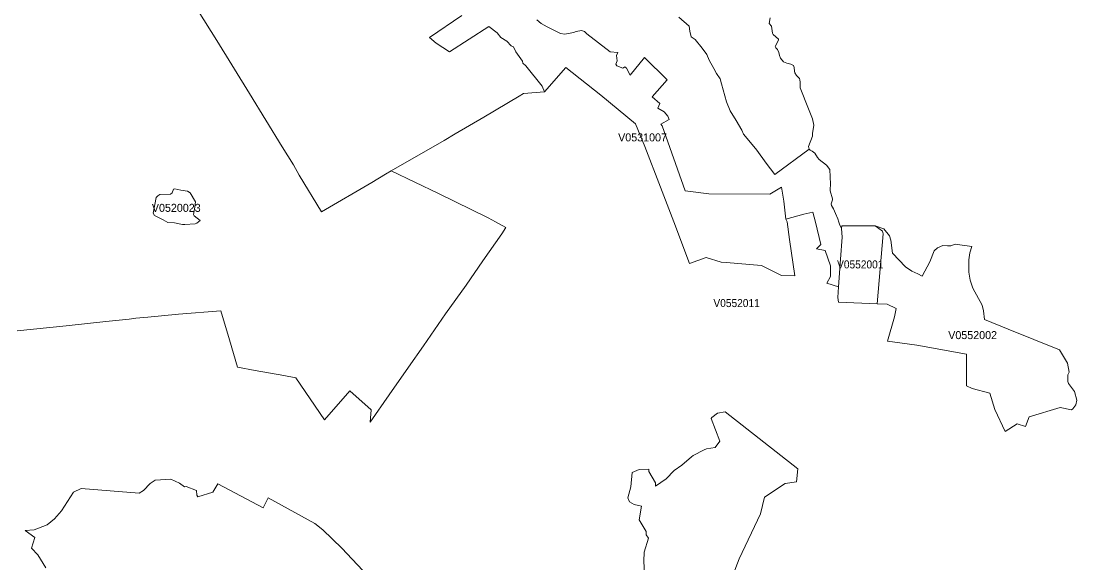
# Model space of a CAD drawing. Extents: x 369010 to 735936, y 6377141 to 6616555.
# Drawn here: x 482827 to 496018, y 6545132 to 6551900 of the extents above; entities that cross this region are included whole.
import ezdxf
from ezdxf.enums import TextEntityAlignment as Align

# ---------------------------------------------------------------- set-up
doc = ezdxf.new("R2010")
doc.units = 0
doc.header["$LTSCALE"] = 40
doc.layers.add('3', color=7, linetype='Continuous', lineweight=13)
doc.layers.add('4', color=7, linetype='Continuous')

msp = doc.modelspace()

# ---------------------------------------------------------------- linework, layer by layer
at = {"layer": '3'}
for points in [[(482777.65, 6548028.83), (483388.2, 6548094.04), (483884.21, 6548147.83), (484176.66, 6548177.45), (484258.42, 6548190.03), (484411.84, 6548201.12), (484793.16, 6548237.37), (485323.93, 6548280.4), (485431.01, 6547917.78), (485530.15, 6547576.67), (485751.1, 6547534.97), (486107.76, 6547473.07), (486258.87, 6547445.43), (486617.02, 6546918.46), (486932.8, 6547280.75), (487201.58, 6547041.76), (487186.02, 6546889.83), (487424.18, 6547231.1), (487666.31, 6547577), (487853.33, 6547843.96), (488131.05, 6548243.32), (488386.42, 6548602.96), (488596.61, 6548903.35), (488831.96, 6549243.63), (488884.92, 6549321.75), (488752.84, 6549393.74), (488661.16, 6549442.73), (488042.34, 6549745.77), (487450.99, 6550028.45), (487377.84, 6549988.07), (487207.04, 6549884.46), (486579.45, 6549516.71), (486300.57, 6549976.32), (486228.25, 6550103.09), (486089.22, 6550328.01), (485680.76, 6550994.99), (485271.63, 6551658.83), (484875.42, 6552292.54)], [(484875.42, 6552292.54), (485271.63, 6551658.83), (485680.76, 6550994.99), (486089.22, 6550328.01), (486228.25, 6550103.09), (486300.57, 6549976.32), (486579.45, 6549516.71), (487207.04, 6549884.46), (487377.84, 6549988.07), (487450.99, 6550028.45), (488110.52, 6550408.61), (488248.72, 6550492.85), (488607.86, 6550698.74), (489050.92, 6550960.73), (489101.89, 6550994.83), (489364.55, 6551017.5), (489338.07, 6551087.84), (489134.83, 6551339.74), (489095.11, 6551375.49), (489089.48, 6551400.48), (489008.88, 6551515.5), (488980.74, 6551576.9), (488951.45, 6551590.97), (488896.17, 6551648.07), (488822.03, 6551694.08), (488776.02, 6551751.68), (488669.93, 6551830.95), (488177.88, 6551516.5), (488013.04, 6551623.91), (487928.63, 6551694.25), (488332.8, 6551970.97)], [(488332.8, 6551970.97), (487928.63, 6551694.25), (488013.04, 6551623.91), (488177.88, 6551516.5), (488669.93, 6551830.95), (488776.02, 6551751.68), (488822.03, 6551694.08), (488896.17, 6551648.07), (488951.45, 6551590.97), (488980.74, 6551576.9), (489008.88, 6551515.5), (489089.48, 6551400.48), (489095.11, 6551375.49), (489134.83, 6551339.74), (489338.07, 6551087.84), (489364.55, 6551017.5), (489633.49, 6551321.37), (490071.58, 6550975.63), (490503.55, 6550615.99), (490619.4, 6550334.47), (490816.02, 6549826.87), (490982.68, 6549393.08), (491177.48, 6548869.76), (491386.01, 6548945.39), (491573.2, 6548889.29), (491636.59, 6548883.82), (492075.34, 6548845.26), (492327.4, 6548720.8), (492495.72, 6548717.33), (492426.87, 6549172.3), (492397.57, 6549392.91), (492383.18, 6549426.35), (492354.87, 6549651.27), (492328.06, 6549826.37), (492182.25, 6549738.16), (491419.45, 6549743.12), (491124.19, 6549777.55), (490834.72, 6550591.16), (490819.33, 6550614.17), (490925.42, 6550671.76), (490906.22, 6550713.97), (490860.21, 6550766.43), (490780.93, 6550813.77), (490807.41, 6550869.87), (490712.91, 6550954.28), (490900.76, 6551167.78), (490615.59, 6551443.67), (490434.53, 6551222.73), (490389.84, 6551310.94), (490370.65, 6551330.14), (490345.16, 6551312.26), (490271.01, 6551341.72), (490256.95, 6551363.4), (490272.34, 6551404.28), (490264.39, 6551469.99), (490282.27, 6551505.9), (490186.44, 6551516), (489896.31, 6551742.41), (489867.85, 6551768.23), (489829.45, 6551780.97), (489763.08, 6551772.03), (489729.81, 6551759.29), (489621.24, 6551736.29), (489566.3, 6551743.9), (489400.79, 6551827.97), (489325.49, 6551870.18), (489269.22, 6551917.51)], [(489269.22, 6551917.51), (489325.49, 6551870.18), (489400.79, 6551827.97), (489566.3, 6551743.9), (489621.24, 6551736.29), (489729.81, 6551759.29), (489763.08, 6551772.03), (489829.45, 6551780.97), (489867.85, 6551768.23), (489896.31, 6551742.41), (490186.44, 6551516), (490282.27, 6551505.9), (490264.39, 6551469.99), (490272.34, 6551404.28), (490256.95, 6551363.4), (490271.01, 6551341.72), (490345.16, 6551312.26), (490370.65, 6551330.14), (490389.84, 6551310.94), (490434.53, 6551222.73), (490615.59, 6551443.67), (490900.76, 6551167.78), (490712.91, 6550954.28), (490807.41, 6550869.87), (490780.93, 6550813.77), (490860.21, 6550766.43), (490906.22, 6550713.97), (490925.42, 6550671.76), (490819.33, 6550614.17), (490834.72, 6550591.16), (491124.19, 6549777.55), (491419.45, 6549743.12), (492182.25, 6549738.16), (492328.06, 6549826.37), (492354.87, 6549651.27), (492383.18, 6549426.35), (492604.45, 6549486.75), (492717.16, 6549514.06), (492751.75, 6549388.11), (492818.95, 6549108.74), (492763.17, 6549052.97), (492871.74, 6549032.12), (492941.09, 6548840.96), (492937.45, 6548710.38), (492895.24, 6548625.8), (493039.23, 6548582.11), (493064.22, 6548927.02), (493084.91, 6549200.27), (493077.63, 6549310.16), (493049.99, 6549363.95), (493043.54, 6549389.93), (493032.94, 6549429.82), (493002.49, 6549497.18), (492978, 6549553.12), (492950.69, 6549595.33), (492946.39, 6549618.16), (492963.1, 6549665.83), (492964.76, 6549680.73), (492933.64, 6549777.55), (492935.79, 6549798.23), (492939.6, 6549862.45), (492931.99, 6550045.33), (492891.6, 6550100.61), (492799.25, 6550169.13), (492776.08, 6550194.62), (492744.14, 6550252.05), (492711.53, 6550276.37), (492686.54, 6550286.3), (492672.97, 6550298.55), (492245.81, 6549984.76), (492137.24, 6550124.11), (492019.56, 6550289.12), (491918.44, 6550406.3), (491850.75, 6550488.05), (491831.55, 6550539.19), (491762.87, 6550656.7), (491684.91, 6550776.86), (491641.55, 6550893.21), (491578.66, 6551114.16), (491559.46, 6551176.88), (491516.1, 6551245.9), (491482.83, 6551308.62), (491422.76, 6551412.06), (491394.79, 6551484.39), (491337.36, 6551559.86), (491250.47, 6551669.92), (491199.32, 6551704.34), (491183.11, 6551775.51), (491172.84, 6551838.07), (491045.08, 6551949.29)], [(491045.08, 6551949.29), (491172.84, 6551838.07), (491183.11, 6551775.51), (491199.32, 6551704.34), (491250.47, 6551669.92), (491337.36, 6551559.86), (491394.79, 6551484.39), (491422.76, 6551412.06), (491482.83, 6551308.62), (491516.1, 6551245.9), (491559.46, 6551176.88), (491578.66, 6551114.16), (491641.55, 6550893.21), (491684.91, 6550776.86), (491762.87, 6550656.7), (491831.55, 6550539.19), (491850.75, 6550488.05), (491918.44, 6550406.3), (492019.56, 6550289.12), (492137.24, 6550124.11), (492245.81, 6549984.76), (492672.97, 6550298.55), (492662.88, 6550333.97), (492712.86, 6550462.07), (492716.33, 6550496.33), (492732.89, 6550597.78), (492713.02, 6550679.05), (492664.86, 6550804.17), (492559.93, 6551066.66), (492559.44, 6551136.17), (492558.11, 6551166.45), (492550.5, 6551184.83), (492513.92, 6551221.57), (492493.57, 6551252.52), (492489.26, 6551274.03), (492484.79, 6551322.03), (492475.86, 6551344.87), (492444.91, 6551361.42), (492392.11, 6551374.66), (492352.89, 6551391.71), (492316.81, 6551436.56), (492304.23, 6551470.82), (492295.95, 6551508.06), (492277.58, 6551543.47), (492255.57, 6551565.65), (492247.96, 6551584.52), (492289, 6551663.63), (492290.33, 6551675.55), (492223.96, 6551730.66), (492213.86, 6551750.85), (492202.94, 6551837.41), (492174.97, 6551869.18), (492184.9, 6551942.34)], [(492184.9, 6551942.34), (492174.97, 6551869.18), (492202.94, 6551837.41), (492213.86, 6551750.85), (492223.96, 6551730.66), (492290.33, 6551675.55), (492289, 6551663.63), (492247.96, 6551584.52), (492255.57, 6551565.65), (492277.58, 6551543.47), (492295.95, 6551508.06)], [(492295.95, 6551508.06), (492304.23, 6551470.82), (492316.81, 6551436.56), (492352.89, 6551391.71), (492392.11, 6551374.66), (492444.91, 6551361.42), (492475.86, 6551344.87), (492484.79, 6551322.03), (492489.26, 6551274.03), (492493.57, 6551252.52), (492513.92, 6551221.57), (492550.5, 6551184.83), (492558.11, 6551166.45), (492559.44, 6551136.17), (492559.93, 6551066.66), (492664.86, 6550804.17), (492713.02, 6550679.05), (492732.89, 6550597.78), (492716.33, 6550496.33), (492712.86, 6550462.07), (492662.88, 6550333.97), (492672.97, 6550298.55), (492686.54, 6550286.3), (492711.53, 6550276.37), (492744.14, 6550252.05), (492776.08, 6550194.62), (492799.25, 6550169.13), (492891.6, 6550100.61), (492931.99, 6550045.33), (492939.6, 6549862.45), (492935.79, 6549798.23), (492933.64, 6549777.55), (492964.76, 6549680.73), (492963.1, 6549665.83), (492946.39, 6549618.16), (492950.69, 6549595.33), (492978, 6549553.12), (493002.49, 6549497.18), (493032.94, 6549429.82), (493043.54, 6549389.93), (493049.99, 6549363.95), (493077.63, 6549310.16), (493081.44, 6549341.61), (493499.5, 6549341.61), (493607.24, 6549303.71), (493676.59, 6549216.49), (493693.14, 6549163.86), (493713.66, 6548999.51), (493875.52, 6548830.53), (493955.13, 6548775.42), (494032.09, 6548744.47), (494085.88, 6548713.69), (494180.22, 6548893.59), (494234.01, 6549028.31), (494275.05, 6549065.55), (494341.75, 6549097.65), (494402.65, 6549092.69), (494441.22, 6549094.01), (494496.33, 6549112.05), (494704.2, 6549083.09), (494679.87, 6549004.81), (494666.96, 6548917.59), (494667.3, 6548762.84), (494683.85, 6548664.03), (494719.76, 6548565.23), (494833.46, 6548350.24), (494851.34, 6548282.22), (494865.57, 6548171.83), (495158.84, 6548052.66), (495802.32, 6547793.65), (495899.8, 6547628.14), (495922.81, 6547512.62), (495905.1, 6547479.85), (495903.78, 6547396.44), (495912.88, 6547373.27), (495988.51, 6547270.66), (496017.97, 6547164.24), (496003.91, 6547107.63), (495967.99, 6547056.33), (495950.12, 6547042.76), (495810.43, 6547073.71), (495420.17, 6546957.85), (495375.32, 6546833.39), (495271.39, 6546870.63), (495123.92, 6546774.31), (494993.17, 6547047.72), (494931.77, 6547251.79), (494708.51, 6547310.87), (494637.67, 6547345.46), (494640.32, 6547738.21), (494017.03, 6547851.74), (493650.27, 6547901.72), (493740.14, 6548205.59), (493758.02, 6548308.2), (493649.12, 6548364.64), (493523.17, 6548368.78), (493039.07, 6548390.29), (493031.45, 6548446.73), (493039.23, 6548582.11), (492895.24, 6548625.8)], [(492895.24, 6548625.8), (492937.45, 6548710.38), (492941.09, 6548840.96), (492871.74, 6549032.12), (492763.17, 6549052.97), (492818.95, 6549108.74), (492751.75, 6549388.11), (492717.16, 6549514.06), (492604.45, 6549486.75), (492383.18, 6549426.35), (492397.57, 6549392.91), (492426.87, 6549172.3), (492495.72, 6548717.33), (492327.4, 6548720.8), (492075.34, 6548845.26), (491636.59, 6548883.82), (491573.2, 6548889.29), (491386.01, 6548945.39), (491177.48, 6548869.76), (490982.68, 6549393.08), (490816.02, 6549826.87), (490619.4, 6550334.47), (490503.55, 6550615.99), (490071.58, 6550975.63), (489633.49, 6551321.37), (489364.55, 6551017.5), (489101.89, 6550994.83), (489050.92, 6550960.73), (488607.86, 6550698.74), (488248.72, 6550492.85), (488110.52, 6550408.61), (487450.99, 6550028.45), (488042.34, 6549745.77), (488661.16, 6549442.73), (488752.84, 6549393.74), (488884.92, 6549321.75), (488831.96, 6549243.63), (488596.61, 6548903.35), (488386.42, 6548602.96), (488131.05, 6548243.32), (487853.33, 6547843.96), (487666.31, 6547577), (487424.18, 6547231.1), (487186.02, 6546889.83), (487201.58, 6547041.76), (486932.8, 6547280.75), (486617.02, 6546918.46), (486258.87, 6547445.43), (486107.76, 6547473.07), (485751.1, 6547534.97), (485530.15, 6547576.67), (485431.01, 6547917.78), (485323.93, 6548280.4), (484793.16, 6548237.37), (484411.84, 6548201.12), (484258.42, 6548190.03), (484176.66, 6548177.45), (483884.21, 6548147.83), (483388.2, 6548094.04), (482777.65, 6548028.83)], [(491628.97, 6544737.95), (491797.62, 6545182.66), (492064.91, 6545745.87), (492115.89, 6545951.26), (492371.26, 6546124.87), (492514.09, 6546145.23), (492531.47, 6546307.59), (491621.53, 6547019.92), (491527.19, 6547003.37), (491457.01, 6546949.74), (491449.4, 6546935.68), (491557.48, 6546652.66), (491498.72, 6546574.88), (491389.16, 6546558.33), (491361.85, 6546545.91), (491224.15, 6546474.42), (491202.47, 6546456.54), (491080.16, 6546350.62), (490986.98, 6546285.58), (490885.03, 6546183.46), (490752.3, 6546089.12), (490754.95, 6546129.67), (490668.22, 6546272.67), (490668.22, 6546300.64), (490548.4, 6546299.48), (490460.35, 6546259.92), (490446.28, 6546082.5), (490408.22, 6545943.81), (490427.25, 6545894.16), (490486, 6545859.57), (490579.02, 6545840.54), (490547.24, 6545669.57), (490636.45, 6545523.76), (490637.6, 6545480.4), (490664.42, 6545439.52), (490609.63, 6545264.75), (490605.33, 6545154.36), (490615.59, 6544994.81)], [(490754.95, 6546129.67), (490752.3, 6546089.12), (490885.03, 6546183.46), (490986.98, 6546285.58), (491080.16, 6546350.62), (491202.47, 6546456.54), (491224.15, 6546474.42), (491361.85, 6546545.91), (491389.16, 6546558.33), (491498.72, 6546574.88), (491557.48, 6546652.66), (491449.4, 6546935.68), (491457.01, 6546949.74), (491527.19, 6547003.37), (491621.53, 6547019.92), (492531.47, 6546307.59), (492514.09, 6546145.23), (492371.26, 6546124.87), (492115.89, 6545951.26), (492064.91, 6545745.87), (491797.62, 6545182.66), (491628.97, 6544737.95)], [(490615.59, 6544994.81), (490605.33, 6545154.36), (490609.63, 6545264.75), (490664.42, 6545439.52), (490637.6, 6545480.4), (490636.45, 6545523.76), (490547.24, 6545669.57), (490579.02, 6545840.54), (490486, 6545859.57), (490427.25, 6545894.16), (490408.22, 6545943.81), (490446.28, 6546082.5), (490460.35, 6546259.92), (490548.4, 6546299.48), (490668.22, 6546300.64), (490668.22, 6546272.67), (490754.95, 6546129.67)], [(487157.39, 6544970.65), (486832.17, 6545317.54), (486594.84, 6545542.96), (486498.02, 6545622.07), (485913.95, 6545942.49), (485851.06, 6545820.84), (485283.38, 6546119.91), (485223.14, 6546014.81), (485032.98, 6545954.9), (485021.39, 6545979.39), (485018.91, 6546035.83), (484889.49, 6546085.81), (484867.64, 6546081.18), (484806.07, 6546126.03), (484695.85, 6546176.01), (484502.37, 6546164.59), (484438.16, 6546125.04), (484357.39, 6546036.66), (484302.28, 6546000.74), (483578.53, 6546060.66), (483482.37, 6546013.16), (483332.26, 6545782.94), (483242.55, 6545680.33), (483154.18, 6545606.02), (482991.49, 6545544.45), (482878.45, 6545535.18), (482997.61, 6545450.61), (482956.56, 6545317.21), (483034.68, 6545231.32), (483135.8, 6545069.95)], [(483135.8, 6545069.95), (483034.68, 6545231.32), (482956.56, 6545317.21), (482997.61, 6545450.61), (482878.45, 6545535.18), (482991.49, 6545544.45), (483154.18, 6545606.02), (483242.55, 6545680.33), (483332.26, 6545782.94), (483482.37, 6546013.16), (483578.53, 6546060.66), (484302.28, 6546000.74), (484357.39, 6546036.66), (484438.16, 6546125.04), (484502.37, 6546164.59), (484695.85, 6546176.01), (484806.07, 6546126.03), (484867.64, 6546081.18), (484889.49, 6546085.81), (485018.91, 6546035.83), (485021.39, 6545979.39), (485032.98, 6545954.9), (485223.14, 6546014.81), (485283.38, 6546119.91), (485851.06, 6545820.84), (485913.95, 6545942.49), (486498.02, 6545622.07), (486594.84, 6545542.96), (486832.17, 6545317.54), (487157.39, 6544970.65)]]:
    msp.add_lwpolyline(points, dxfattribs=at)
for points in [[(485064.59, 6549410.29), (485021.06, 6549373.55), (485000.37, 6549365.44), (484871.28, 6549358.65), (484844.8, 6549359.81), (484742.35, 6549381.66), (484661.75, 6549385.14), (484600.18, 6549415.26), (484494.92, 6549472.85), (484476.22, 6549500.49), (484512.47, 6549698.27), (484533.82, 6549718.29), (484558.81, 6549733.36), (484692.7, 6549738.32), (484715.21, 6549754.54), (484729.11, 6549799.72), (484747.81, 6549805.85), (484822.95, 6549785.82), (484904.38, 6549773.41), (484938.14, 6549754.54), (485006.99, 6549643.16), (484994.41, 6549550.47), (484982, 6549485.43), (484990.61, 6549469.05)], [(485064.59, 6549410.29), (484990.61, 6549469.05), (484982, 6549485.43), (484994.41, 6549550.47), (485006.99, 6549643.16), (484938.14, 6549754.54), (484904.38, 6549773.41), (484822.95, 6549785.82), (484747.81, 6549805.85), (484729.11, 6549799.72), (484715.21, 6549754.54), (484692.7, 6549738.32), (484558.81, 6549733.36), (484533.82, 6549718.29), (484512.47, 6549698.27), (484476.22, 6549500.49), (484494.92, 6549472.85), (484600.18, 6549415.26), (484661.75, 6549385.14), (484742.35, 6549381.66), (484844.8, 6549359.81), (484871.28, 6549358.65), (485000.37, 6549365.44), (485021.06, 6549373.55)], [(493077.63, 6549310.16), (493084.91, 6549200.27), (493064.22, 6548927.02), (493039.23, 6548582.11), (493031.45, 6548446.73), (493039.07, 6548390.29), (493523.17, 6548368.78), (493598.31, 6549241.97), (493589.37, 6549275.41), (493499.5, 6549341.61), (493081.44, 6549341.61)], [(493499.5, 6549341.61), (493589.37, 6549275.41), (493598.31, 6549241.97), (493523.17, 6548368.78), (493649.12, 6548364.64), (493758.02, 6548308.2), (493740.14, 6548205.59), (493650.27, 6547901.72), (494017.03, 6547851.74), (494640.32, 6547738.21), (494637.67, 6547345.46), (494708.51, 6547310.87), (494931.77, 6547251.79), (494993.17, 6547047.72), (495123.92, 6546774.31), (495271.39, 6546870.63), (495375.32, 6546833.39), (495420.17, 6546957.85), (495810.43, 6547073.71), (495950.12, 6547042.76), (495967.99, 6547056.33), (496003.91, 6547107.63), (496017.97, 6547164.24), (495988.51, 6547270.66), (495912.88, 6547373.27), (495903.78, 6547396.44), (495905.1, 6547479.85), (495922.81, 6547512.62), (495899.8, 6547628.14), (495802.32, 6547793.65), (495158.84, 6548052.66), (494865.57, 6548171.83), (494851.34, 6548282.22), (494833.46, 6548350.24), (494719.76, 6548565.23), (494683.85, 6548664.03), (494667.3, 6548762.84), (494666.96, 6548917.59), (494679.87, 6549004.81), (494704.2, 6549083.09), (494496.33, 6549112.05), (494441.22, 6549094.01), (494402.65, 6549092.69), (494341.75, 6549097.65), (494275.05, 6549065.55), (494234.01, 6549028.31), (494180.22, 6548893.59), (494085.88, 6548713.69), (494032.09, 6548744.47), (493955.13, 6548775.42), (493875.52, 6548830.53), (493713.66, 6548999.51), (493693.14, 6549163.86), (493676.59, 6549216.49), (493607.24, 6549303.71)]]:
    msp.add_lwpolyline(points, close=True, dxfattribs=at)

# ---------------------------------------------------------------- texts
at = {"layer": '4'}
for s, p in [('V0531007', (490591.01, 6550397.23)), ('V0520023', (484765.16, 6549517.02)), ('V0552002', (494715.29, 6547927.28))]:
    msp.add_text(s, height=100, dxfattribs=at).set_placement(p, align=Align.CENTER)
at = {"layer": '4', "width": 0.95}
for s, p in [('V0552001', (493311.21, 6548810.39)), ('V0552011', (491766.14, 6548327.38))]:
    msp.add_text(s, height=100, dxfattribs=at).set_placement(p, align=Align.CENTER)

doc.saveas('drawing.dxf')
